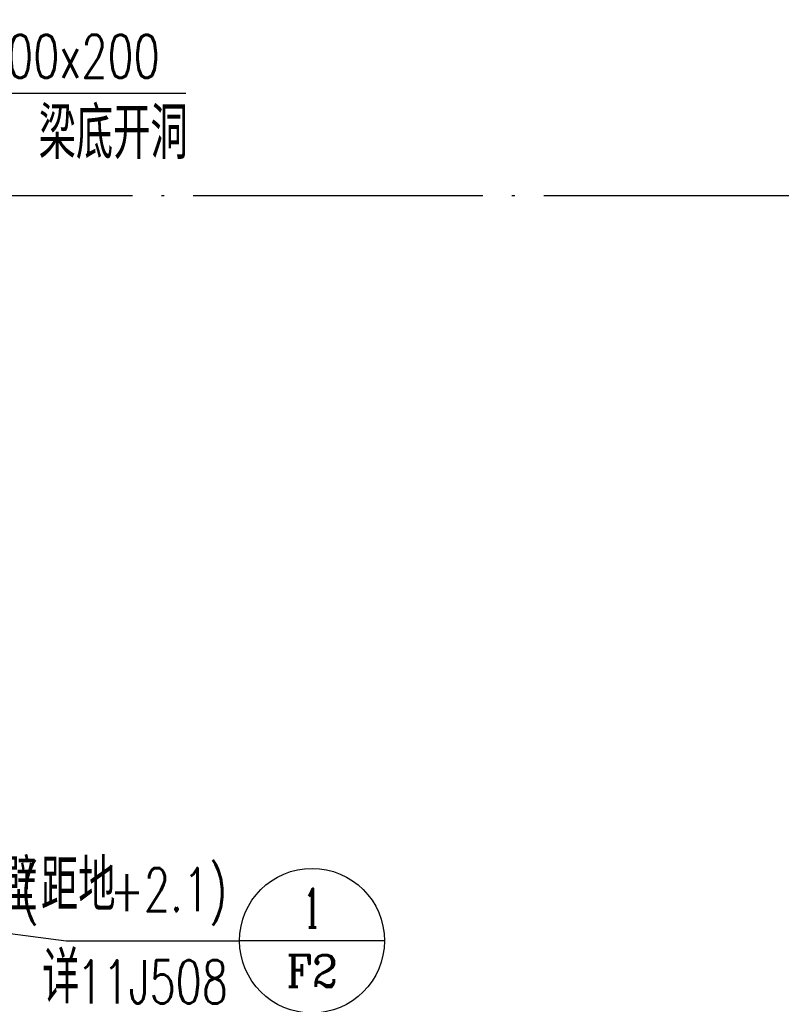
# Model space of a CAD drawing. Extents: x 797781 to 1255204, y 21234 to 1024248.
# Tile 353 of 656: x 957229 to 962488, y 377936 to 384738. Entities that reach past the tile are written whole.
import ezdxf
from ezdxf.enums import TextEntityAlignment as Align

# ---------------------------------------------------------------- set-up
doc = ezdxf.new("R2010")
doc.units = 0
doc.header["$LTSCALE"] = 1000
doc.header["$MEASUREMENT"] = 0
doc.linetypes.add('230303生产综合楼-平面图_t8$0$DOTE', pattern=[2.42, 2, -0.2, 0.02, -0.2])
for name, color, linetype in [('230303生产综合楼-平面图_t8$0$DIM_IDEN', 3, 'Continuous'), ('230303生产综合楼-平面图_t8$0$DOTE', 1, '230303生产综合楼-平面图_t8$0$DOTE'), ('DIM_LEAD', 3, 'Continuous'), ('PUB_TEXT', 7, 'Continuous')]:
    doc.layers.add(name, color=color, linetype=linetype)
doc.styles.add('230303生产综合楼-平面图_t8$0$_TCH_DIM', font='SIMPLEX', dxfattribs={"bigfont": 'GBCBIG'})
doc.styles.add('230303生产综合楼-平面图_t8$0$_TCH_LABEL', font='COMPLEX', dxfattribs={"bigfont": 'GBCBIG'})
doc.styles.add('_TCH_DIM', font='SIMPLEX', dxfattribs={"bigfont": 'GBCBIG'})

# ---------------------------------------------------------------- blocks, each defined once
blk = doc.blocks.new('3FRD')
at = {"layer": 'DIM_LEAD'}
blk.add_line((1099000.2, 365502.8), (1100480.2, 365502.8), dxfattribs=at)
at = {"layer": 'PUB_TEXT', "style": '_TCH_DIM'}
for s, p in [('洞口', (1098588.7, 365607.8)), ('梁底开洞', (1099463, 365047.8))]:
    blk.add_text(s, height=357.45, dxfattribs=at).set_placement(p)
at = {"layer": 'PUB_TEXT', "style": '_TCH_DIM', "width": 0.705882}
blk.add_text('800x200', height=297.5, dxfattribs=at).set_placement((1099065.2, 365607.8))

msp = doc.modelspace()

# ---------------------------------------------------------------- linework, layer by layer
at = {"layer": '230303生产综合楼-平面图_t8$0$DIM_IDEN'}
for p, q in [((955681.2, 378616.4), (957549.7, 378375.6)), ((957549.7, 378375.6), (958748, 378375.6)), ((959748, 378375.6), (958748, 378375.6))]:
    msp.add_line(p, q, dxfattribs=at)
msp.add_circle((959248, 378375.6), 500, dxfattribs=at)
at = {"layer": '230303生产综合楼-平面图_t8$0$DOTE'}
msp.add_line((895508, 383524.2), (989908, 383524.2), dxfattribs=at)

# ---------------------------------------------------------------- block references
msp.add_blockref('3FRD', (-142102.7, 18728))

# ---------------------------------------------------------------- texts
at = {"layer": 'PUB_TEXT', "style": '230303生产综合楼-平面图_t8$0$_TCH_DIM'}
for s, height, p in [('电动挡烟垂壁', 357.45, (955806.7, 378579.8)), ('距地', 357.45, (957376.4, 378579.8)), ('详', 357.4, (957384.7, 377943))]:
    msp.add_text(s, height=height, dxfattribs=at).set_placement(p)
at = {"layer": 'PUB_TEXT', "style": '230303生产综合楼-平面图_t8$0$_TCH_DIM', "width": 0.705882}
for s, p in [('(', (957236.4, 378579.8)), ('+2.1)', (957853, 378579.8)), ('11J508', (957623, 377943))]:
    msp.add_text(s, height=297.5, dxfattribs=at).set_placement(p)
at = {"layer": 'PUB_TEXT', "style": '230303生产综合楼-平面图_t8$0$_TCH_LABEL'}
for s, height, p, p2 in [('1', 267.7, (959190.7, 378467.2), (959305.4, 378467.2)), ('F2', 219.66, (959070.2, 378056.9), (959425.9, 378056.9))]:
    msp.add_text(s, height=height, dxfattribs=at).set_placement(p, p2, align=Align.FIT)

doc.saveas('drawing.dxf')
